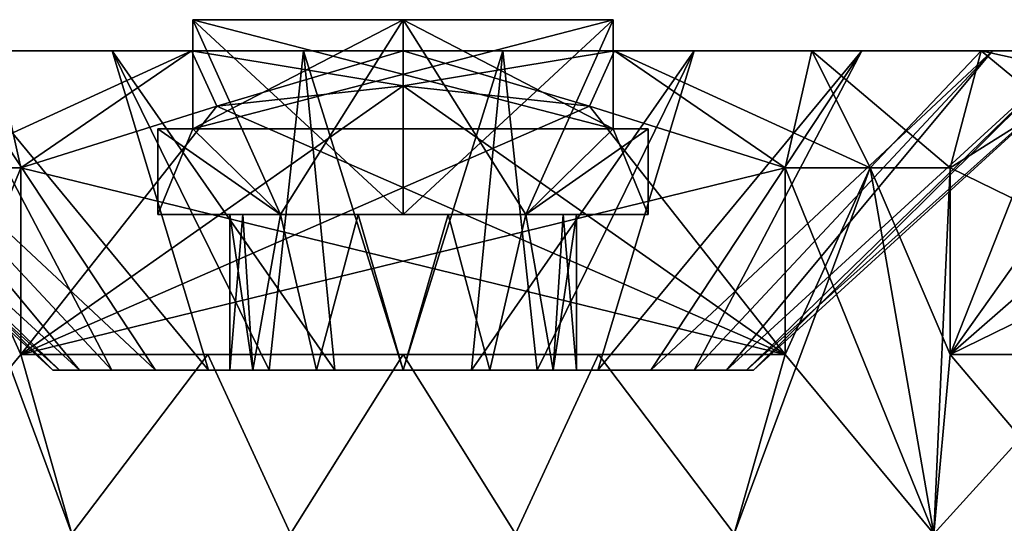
# Model space of a CAD drawing. Extents: x -265 to 265, y 0 to 1307.
# Tile 296 of 356: x -254.93 to -242.28, y 1300.14 to 1306.6. Entities that reach past the tile are written whole.
import ezdxf

# ---------------------------------------------------------------- set-up
doc = ezdxf.new("R2010")
doc.units = 0
doc.header["$LTSCALE"] = 81.481481
for name, color, linetype in [('155', 7, 'CONTINUOUS'), ('156', 7, 'CONTINUOUS'), ('157', 7, 'CONTINUOUS'), ('158', 7, 'CONTINUOUS'), ('159', 7, 'CONTINUOUS'), ('164', 7, 'CONTINUOUS'), ('165', 7, 'CONTINUOUS'), ('166', 7, 'CONTINUOUS'), ('167', 7, 'CONTINUOUS'), ('168', 7, 'CONTINUOUS'), ('169', 7, 'CONTINUOUS'), ('170', 7, 'CONTINUOUS'), ('171', 7, 'CONTINUOUS'), ('172', 7, 'CONTINUOUS'), ('173', 7, 'CONTINUOUS'), ('174', 7, 'CONTINUOUS'), ('175', 7, 'CONTINUOUS'), ('176', 7, 'CONTINUOUS'), ('177', 7, 'CONTINUOUS'), ('178', 7, 'CONTINUOUS'), ('179', 7, 'CONTINUOUS'), ('180', 7, 'CONTINUOUS'), ('183', 7, 'CONTINUOUS'), ('184', 7, 'CONTINUOUS')]:
    doc.layers.add(name, color=color, linetype=linetype)

msp = doc.modelspace()

# ---------------------------------------------------------------- linework, layer by layer
at = {"layer": '155', "color": 7, "linetype": 'CONTINUOUS'}
for points in [[(-256.817, 1300, 9.876), (-254.255, 1300, 11.22), (-256, 1304.7, 10.392), (-256.817, 1300, 9.876)], [(-256, 1304.7, 10.392), (-254.255, 1300, 11.22), (-254.909, 1302.3, 10.95), (-256, 1304.7, 10.392)], [(-254.909, 1304.7, 10.95), (-256, 1304.7, 10.392), (-254.909, 1302.3, 10.95), (-254.909, 1304.7, 10.95)], [(-245.091, 1302.3, 10.95), (-243.183, 1300, 9.876), (-245.091, 1304.7, 10.95), (-245.091, 1302.3, 10.95)], [(-245.091, 1304.7, 10.95), (-243.183, 1300, 9.876), (-244, 1304.7, 10.392), (-245.091, 1304.7, 10.95)], [(-244, 1304.7, 10.392), (-243.183, 1300, 9.876), (-242.971, 1302.3, 9.726), (-244, 1304.7, 10.392)], [(-242.971, 1304.7, 9.726), (-244, 1304.7, 10.392), (-242.971, 1302.3, 9.726), (-242.971, 1304.7, 9.726)], [(-254.909, 1302.3, 10.95), (-254.255, 1300, 11.22), (-252.51, 1302.3, 11.735), (-254.909, 1302.3, 10.95)], [(-254.255, 1300, 11.22), (-251.446, 1300, 11.913), (-252.51, 1302.3, 11.735), (-254.255, 1300, 11.22)], [(-252.51, 1302.3, 11.735), (-251.446, 1300, 11.913), (-250, 1302.3, 12), (-252.51, 1302.3, 11.735)], [(-251.446, 1300, 11.913), (-248.554, 1300, 11.913), (-250, 1302.3, 12), (-251.446, 1300, 11.913)], [(-250, 1302.3, 12), (-248.554, 1300, 11.913), (-247.49, 1302.3, 11.735), (-250, 1302.3, 12)], [(-248.554, 1300, 11.913), (-245.745, 1300, 11.22), (-247.49, 1302.3, 11.735), (-248.554, 1300, 11.913)], [(-247.49, 1302.3, 11.735), (-245.745, 1300, 11.22), (-245.091, 1302.3, 10.95), (-247.49, 1302.3, 11.735)], [(-245.745, 1300, 11.22), (-243.183, 1300, 9.876), (-245.091, 1302.3, 10.95), (-245.745, 1300, 11.22)], [(-243.183, 1300, 9.876), (-241.018, 1300, 7.957), (-242.971, 1302.3, 9.726), (-243.183, 1300, 9.876)], [(-242.971, 1302.3, 9.726), (-241.018, 1300, 7.957), (-241.092, 1302.3, 8.04), (-242.971, 1302.3, 9.726)]]:
    msp.add_3dface(points, dxfattribs=at)
at = {"layer": '156', "color": 7, "linetype": 'CONTINUOUS'}
for points in [[(-253.739, 1306.2, 8.187), (-255.894, 1306.2, 6.802), (-257.425, 1306.2, 7.425), (-253.739, 1306.2, 8.187)], [(-255.25, 1306.2, 9.093), (-253.739, 1306.2, 8.187), (-257.425, 1306.2, 7.425), (-255.25, 1306.2, 9.093)], [(-255.894, 1306.2, -6.802), (-253.739, 1306.2, -8.187), (-257.425, 1306.2, -7.425), (-255.894, 1306.2, -6.802)], [(-253.739, 1306.2, -8.187), (-251.281, 1306.2, -8.908), (-257.425, 1306.2, -7.425), (-253.739, 1306.2, -8.187)], [(-257.425, 1306.2, -7.425), (-251.281, 1306.2, -8.908), (-255.25, 1306.2, -9.093), (-257.425, 1306.2, -7.425)], [(-248.719, 1306.2, 8.908), (-251.281, 1306.2, 8.908), (-255.25, 1306.2, 9.093), (-248.719, 1306.2, 8.908)], [(-244.75, 1306.2, 9.093), (-248.719, 1306.2, 8.908), (-255.25, 1306.2, 9.093), (-244.75, 1306.2, 9.093)], [(-251.281, 1306.2, 8.908), (-253.739, 1306.2, 8.187), (-255.25, 1306.2, 9.093), (-251.281, 1306.2, 8.908)], [(-255.25, 1306.2, -9.093), (-251.281, 1306.2, -8.908), (-244.75, 1306.2, -9.093), (-255.25, 1306.2, -9.093)], [(-252.718, 1306.2, 10.142), (-244.75, 1306.2, 9.093), (-255.25, 1306.2, 9.093), (-252.718, 1306.2, 10.142)], [(-252.718, 1306.2, -10.142), (-255.25, 1306.2, -9.093), (-247.282, 1306.2, -10.142), (-252.718, 1306.2, -10.142)], [(-247.282, 1306.2, -10.142), (-255.25, 1306.2, -9.093), (-244.75, 1306.2, -9.093), (-247.282, 1306.2, -10.142)], [(-247.282, 1306.2, 10.142), (-244.75, 1306.2, 9.093), (-252.718, 1306.2, 10.142), (-247.282, 1306.2, 10.142)], [(-250, 1306.2, 10.5), (-247.282, 1306.2, 10.142), (-252.718, 1306.2, 10.142), (-250, 1306.2, 10.5)], [(-250, 1306.2, -10.5), (-252.718, 1306.2, -10.142), (-247.282, 1306.2, -10.142), (-250, 1306.2, -10.5)], [(-251.281, 1306.2, -8.908), (-248.719, 1306.2, -8.908), (-244.75, 1306.2, -9.093), (-251.281, 1306.2, -8.908)], [(-246.261, 1306.2, 8.187), (-248.719, 1306.2, 8.908), (-242.575, 1306.2, 7.425), (-246.261, 1306.2, 8.187)], [(-242.575, 1306.2, 7.425), (-248.719, 1306.2, 8.908), (-244.75, 1306.2, 9.093), (-242.575, 1306.2, 7.425)], [(-248.719, 1306.2, -8.908), (-246.261, 1306.2, -8.187), (-244.75, 1306.2, -9.093), (-248.719, 1306.2, -8.908)], [(-244.106, 1306.2, 6.802), (-246.261, 1306.2, 8.187), (-242.575, 1306.2, 7.425), (-244.106, 1306.2, 6.802)], [(-246.261, 1306.2, -8.187), (-244.106, 1306.2, -6.802), (-242.575, 1306.2, -7.425), (-246.261, 1306.2, -8.187)], [(-244.75, 1306.2, -9.093), (-246.261, 1306.2, -8.187), (-242.575, 1306.2, -7.425), (-244.75, 1306.2, -9.093)], [(-242.429, 1306.2, 4.866), (-244.106, 1306.2, 6.802), (-240.907, 1306.2, 5.25), (-242.429, 1306.2, 4.866)], [(-240.907, 1306.2, 5.25), (-244.106, 1306.2, 6.802), (-242.575, 1306.2, 7.425), (-240.907, 1306.2, 5.25)], [(-244.106, 1306.2, -6.802), (-242.429, 1306.2, -4.866), (-240.907, 1306.2, -5.25), (-244.106, 1306.2, -6.802)], [(-242.575, 1306.2, -7.425), (-244.106, 1306.2, -6.802), (-240.907, 1306.2, -5.25), (-242.575, 1306.2, -7.425)], [(-241.365, 1306.2, 2.535), (-242.429, 1306.2, 4.866), (-239.858, 1306.2, 2.718), (-241.365, 1306.2, 2.535)], [(-239.858, 1306.2, 2.718), (-242.429, 1306.2, 4.866), (-240.907, 1306.2, 5.25), (-239.858, 1306.2, 2.718)], [(-242.429, 1306.2, -4.866), (-241.365, 1306.2, -2.535), (-239.858, 1306.2, -2.718), (-242.429, 1306.2, -4.866)], [(-240.907, 1306.2, -5.25), (-242.429, 1306.2, -4.866), (-239.858, 1306.2, -2.718), (-240.907, 1306.2, -5.25)]]:
    msp.add_3dface(points, dxfattribs=at)
at = {"layer": '157', "color": 7, "linetype": 'CONTINUOUS'}
for points in [[(-259, 1306.2), (-258.635, 1306.2, 2.535), (-254.5, 1302.1), (-259, 1306.2)], [(-258.635, 1306.2, 2.535), (-257.571, 1306.2, 4.866), (-254.157, 1302.1, 1.722), (-258.635, 1306.2, 2.535)], [(-254.5, 1302.1), (-258.635, 1306.2, 2.535), (-254.414, 1302.1, 0.878), (-254.5, 1302.1)], [(-254.414, 1302.1, 0.878), (-258.635, 1306.2, 2.535), (-254.157, 1302.1, 1.722), (-254.414, 1302.1, 0.878)], [(-257.571, 1306.2, 4.866), (-255.894, 1306.2, 6.802), (-253.741, 1302.1, 2.5), (-257.571, 1306.2, 4.866)], [(-254.157, 1302.1, 1.722), (-257.571, 1306.2, 4.866), (-253.741, 1302.1, 2.5), (-254.157, 1302.1, 1.722)], [(-255.894, 1306.2, 6.802), (-253.739, 1306.2, 8.187), (-252.5, 1302.1, 3.741), (-255.894, 1306.2, 6.802)], [(-253.741, 1302.1, 2.5), (-255.894, 1306.2, 6.802), (-253.182, 1302.1, 3.182), (-253.741, 1302.1, 2.5)], [(-253.182, 1302.1, 3.182), (-255.894, 1306.2, 6.802), (-252.5, 1302.1, 3.741), (-253.182, 1302.1, 3.182)], [(-253.739, 1306.2, 8.187), (-251.281, 1306.2, 8.908), (-251.722, 1302.1, 4.157), (-253.739, 1306.2, 8.187)], [(-252.5, 1302.1, 3.741), (-253.739, 1306.2, 8.187), (-251.722, 1302.1, 4.157), (-252.5, 1302.1, 3.741)], [(-251.722, 1302.1, 4.157), (-251.281, 1306.2, 8.908), (-250.878, 1302.1, 4.414), (-251.722, 1302.1, 4.157)], [(-251.281, 1306.2, 8.908), (-248.719, 1306.2, 8.908), (-250, 1302.1, 4.5), (-251.281, 1306.2, 8.908)], [(-250.878, 1302.1, 4.414), (-251.281, 1306.2, 8.908), (-250, 1302.1, 4.5), (-250.878, 1302.1, 4.414)], [(-250, 1302.1, 4.5), (-248.719, 1306.2, 8.908), (-249.122, 1302.1, 4.414), (-250, 1302.1, 4.5)], [(-248.719, 1306.2, 8.908), (-246.261, 1306.2, 8.187), (-249.122, 1302.1, 4.414), (-248.719, 1306.2, 8.908)], [(-249.122, 1302.1, 4.414), (-246.261, 1306.2, 8.187), (-248.278, 1302.1, 4.157), (-249.122, 1302.1, 4.414)], [(-248.278, 1302.1, 4.157), (-246.261, 1306.2, 8.187), (-247.5, 1302.1, 3.741), (-248.278, 1302.1, 4.157)], [(-246.261, 1306.2, 8.187), (-244.106, 1306.2, 6.802), (-247.5, 1302.1, 3.741), (-246.261, 1306.2, 8.187)], [(-247.5, 1302.1, 3.741), (-244.106, 1306.2, 6.802), (-246.818, 1302.1, 3.182), (-247.5, 1302.1, 3.741)], [(-244.106, 1306.2, 6.802), (-242.429, 1306.2, 4.866), (-246.818, 1302.1, 3.182), (-244.106, 1306.2, 6.802)], [(-246.818, 1302.1, 3.182), (-242.429, 1306.2, 4.866), (-246.259, 1302.1, 2.5), (-246.818, 1302.1, 3.182)], [(-246.259, 1302.1, 2.5), (-242.429, 1306.2, 4.866), (-245.843, 1302.1, 1.722), (-246.259, 1302.1, 2.5)], [(-242.429, 1306.2, 4.866), (-241.365, 1306.2, 2.535), (-245.843, 1302.1, 1.722), (-242.429, 1306.2, 4.866)], [(-245.843, 1302.1, 1.722), (-241.365, 1306.2, 2.535), (-245.586, 1302.1, 0.878), (-245.843, 1302.1, 1.722)], [(-241.365, 1306.2, 2.535), (-241, 1306.2), (-245.586, 1302.1, 0.878), (-241.365, 1306.2, 2.535)], [(-245.586, 1302.1, 0.878), (-241, 1306.2), (-245.5, 1302.1), (-245.586, 1302.1, 0.878)]]:
    msp.add_3dface(points, dxfattribs=at)
at = {"layer": '158', "color": 7, "linetype": 'CONTINUOUS'}
for points in [[(-254.5, 1302.1), (-254.414, 1302.1, 0.878), (-252.227, 1302.1), (-254.5, 1302.1)], [(-254.414, 1302.1, -0.878), (-254.5, 1302.1), (-251.929, 1302.1, -1.114), (-254.414, 1302.1, -0.878)], [(-251.929, 1302.1, -1.114), (-254.5, 1302.1), (-252.227, 1302.1), (-251.929, 1302.1, -1.114)], [(-254.414, 1302.1, 0.878), (-254.157, 1302.1, 1.722), (-251.929, 1302.1, 1.114), (-254.414, 1302.1, 0.878)], [(-252.227, 1302.1), (-254.414, 1302.1, 0.878), (-251.929, 1302.1, 1.114), (-252.227, 1302.1)], [(-254.157, 1302.1, -1.722), (-254.414, 1302.1, -0.878), (-251.929, 1302.1, -1.114), (-254.157, 1302.1, -1.722)], [(-254.157, 1302.1, 1.722), (-253.741, 1302.1, 2.5), (-251.114, 1302.1, 1.929), (-254.157, 1302.1, 1.722)], [(-251.929, 1302.1, 1.114), (-254.157, 1302.1, 1.722), (-251.114, 1302.1, 1.929), (-251.929, 1302.1, 1.114)], [(-253.741, 1302.1, -2.5), (-254.157, 1302.1, -1.722), (-250, 1302.1, -2.227), (-253.741, 1302.1, -2.5)], [(-250, 1302.1, -2.227), (-254.157, 1302.1, -1.722), (-251.114, 1302.1, -1.929), (-250, 1302.1, -2.227)], [(-251.114, 1302.1, -1.929), (-254.157, 1302.1, -1.722), (-251.929, 1302.1, -1.114), (-251.114, 1302.1, -1.929)], [(-253.741, 1302.1, 2.5), (-253.182, 1302.1, 3.182), (-246.259, 1302.1, 2.5), (-253.741, 1302.1, 2.5)], [(-253.741, 1302.1, 2.5), (-246.259, 1302.1, 2.5), (-250, 1302.1, 2.227), (-253.741, 1302.1, 2.5)], [(-251.114, 1302.1, 1.929), (-253.741, 1302.1, 2.5), (-250, 1302.1, 2.227), (-251.114, 1302.1, 1.929)], [(-246.259, 1302.1, -2.5), (-246.818, 1302.1, -3.182), (-253.741, 1302.1, -2.5), (-246.259, 1302.1, -2.5)], [(-246.259, 1302.1, -2.5), (-253.741, 1302.1, -2.5), (-250, 1302.1, -2.227), (-246.259, 1302.1, -2.5)], [(-246.818, 1302.1, -3.182), (-253.182, 1302.1, -3.182), (-253.741, 1302.1, -2.5), (-246.818, 1302.1, -3.182)], [(-253.182, 1302.1, 3.182), (-252.5, 1302.1, 3.741), (-246.818, 1302.1, 3.182), (-253.182, 1302.1, 3.182)], [(-253.182, 1302.1, 3.182), (-246.818, 1302.1, 3.182), (-246.259, 1302.1, 2.5), (-253.182, 1302.1, 3.182)], [(-246.818, 1302.1, -3.182), (-247.5, 1302.1, -3.741), (-253.182, 1302.1, -3.182), (-246.818, 1302.1, -3.182)], [(-247.5, 1302.1, -3.741), (-252.5, 1302.1, -3.741), (-253.182, 1302.1, -3.182), (-247.5, 1302.1, -3.741)], [(-252.5, 1302.1, 3.741), (-251.722, 1302.1, 4.157), (-247.5, 1302.1, 3.741), (-252.5, 1302.1, 3.741)], [(-252.5, 1302.1, 3.741), (-247.5, 1302.1, 3.741), (-246.818, 1302.1, 3.182), (-252.5, 1302.1, 3.741)], [(-247.5, 1302.1, -3.741), (-248.278, 1302.1, -4.157), (-252.5, 1302.1, -3.741), (-247.5, 1302.1, -3.741)], [(-248.278, 1302.1, -4.157), (-251.722, 1302.1, -4.157), (-252.5, 1302.1, -3.741), (-248.278, 1302.1, -4.157)], [(-251.722, 1302.1, 4.157), (-250.878, 1302.1, 4.414), (-248.278, 1302.1, 4.157), (-251.722, 1302.1, 4.157)], [(-251.722, 1302.1, 4.157), (-248.278, 1302.1, 4.157), (-247.5, 1302.1, 3.741), (-251.722, 1302.1, 4.157)], [(-248.278, 1302.1, -4.157), (-249.122, 1302.1, -4.414), (-251.722, 1302.1, -4.157), (-248.278, 1302.1, -4.157)], [(-249.122, 1302.1, -4.414), (-250.878, 1302.1, -4.414), (-251.722, 1302.1, -4.157), (-249.122, 1302.1, -4.414)], [(-250.878, 1302.1, 4.414), (-250, 1302.1, 4.5), (-249.122, 1302.1, 4.414), (-250.878, 1302.1, 4.414)], [(-250.878, 1302.1, 4.414), (-249.122, 1302.1, 4.414), (-248.278, 1302.1, 4.157), (-250.878, 1302.1, 4.414)], [(-249.122, 1302.1, -4.414), (-250, 1302.1, -4.5), (-250.878, 1302.1, -4.414), (-249.122, 1302.1, -4.414)], [(-246.259, 1302.1, 2.5), (-245.843, 1302.1, 1.722), (-250, 1302.1, 2.227), (-246.259, 1302.1, 2.5)], [(-250, 1302.1, 2.227), (-245.843, 1302.1, 1.722), (-248.886, 1302.1, 1.929), (-250, 1302.1, 2.227)], [(-248.886, 1302.1, -1.929), (-246.259, 1302.1, -2.5), (-250, 1302.1, -2.227), (-248.886, 1302.1, -1.929)], [(-248.886, 1302.1, 1.929), (-245.843, 1302.1, 1.722), (-248.071, 1302.1, 1.114), (-248.886, 1302.1, 1.929)], [(-245.843, 1302.1, -1.722), (-246.259, 1302.1, -2.5), (-248.886, 1302.1, -1.929), (-245.843, 1302.1, -1.722)], [(-248.071, 1302.1, -1.114), (-245.843, 1302.1, -1.722), (-248.886, 1302.1, -1.929), (-248.071, 1302.1, -1.114)], [(-245.843, 1302.1, 1.722), (-245.586, 1302.1, 0.878), (-248.071, 1302.1, 1.114), (-245.843, 1302.1, 1.722)], [(-245.586, 1302.1, 0.878), (-245.5, 1302.1), (-248.071, 1302.1, 1.114), (-245.586, 1302.1, 0.878)], [(-245.5, 1302.1), (-247.773, 1302.1), (-248.071, 1302.1, 1.114), (-245.5, 1302.1)], [(-245.586, 1302.1, -0.878), (-245.843, 1302.1, -1.722), (-248.071, 1302.1, -1.114), (-245.586, 1302.1, -0.878)], [(-247.773, 1302.1), (-245.586, 1302.1, -0.878), (-248.071, 1302.1, -1.114), (-247.773, 1302.1)], [(-245.5, 1302.1), (-245.586, 1302.1, -0.878), (-247.773, 1302.1), (-245.5, 1302.1)]]:
    msp.add_3dface(points, dxfattribs=at)
at = {"layer": '159', "color": 7, "linetype": 'CONTINUOUS'}
for points in [[(-250, 1306.6, 3.15), (-247.3, 1306.6, 0.45), (-252.7, 1306.6, 0.45), (-250, 1306.6, 3.15)], [(-252.7, 1306.6, -0.45), (-247.3, 1306.6, -0.45), (-250, 1306.6, -3.15), (-252.7, 1306.6, -0.45)]]:
    msp.add_3dface(points, dxfattribs=at)
at = {"layer": '164', "color": 7, "linetype": 'CONTINUOUS'}
for points in [[(-254.909, 1302.3, -10.95), (-256.817, 1300, -9.876), (-254.909, 1304.7, -10.95), (-254.909, 1302.3, -10.95)], [(-254.909, 1304.7, -10.95), (-256.817, 1300, -9.876), (-256, 1304.7, -10.392), (-254.909, 1304.7, -10.95)], [(-243.183, 1300, -9.876), (-245.745, 1300, -11.22), (-244, 1304.7, -10.392), (-243.183, 1300, -9.876)], [(-244, 1304.7, -10.392), (-245.745, 1300, -11.22), (-245.091, 1302.3, -10.95), (-244, 1304.7, -10.392)], [(-245.091, 1304.7, -10.95), (-244, 1304.7, -10.392), (-245.091, 1302.3, -10.95), (-245.091, 1304.7, -10.95)], [(-242.971, 1304.7, -9.726), (-243.183, 1300, -9.876), (-244, 1304.7, -10.392), (-242.971, 1304.7, -9.726)], [(-242.971, 1302.3, -9.726), (-243.183, 1300, -9.876), (-242.971, 1304.7, -9.726), (-242.971, 1302.3, -9.726)], [(-254.255, 1300, -11.22), (-256.817, 1300, -9.876), (-254.909, 1302.3, -10.95), (-254.255, 1300, -11.22)], [(-252.51, 1302.3, -11.735), (-254.255, 1300, -11.22), (-254.909, 1302.3, -10.95), (-252.51, 1302.3, -11.735)], [(-251.446, 1300, -11.913), (-254.255, 1300, -11.22), (-252.51, 1302.3, -11.735), (-251.446, 1300, -11.913)], [(-250, 1302.3, -12), (-251.446, 1300, -11.913), (-252.51, 1302.3, -11.735), (-250, 1302.3, -12)], [(-248.554, 1300, -11.913), (-251.446, 1300, -11.913), (-250, 1302.3, -12), (-248.554, 1300, -11.913)], [(-247.49, 1302.3, -11.735), (-248.554, 1300, -11.913), (-250, 1302.3, -12), (-247.49, 1302.3, -11.735)], [(-245.745, 1300, -11.22), (-248.554, 1300, -11.913), (-247.49, 1302.3, -11.735), (-245.745, 1300, -11.22)], [(-245.091, 1302.3, -10.95), (-245.745, 1300, -11.22), (-247.49, 1302.3, -11.735), (-245.091, 1302.3, -10.95)], [(-241.018, 1300, -7.957), (-243.183, 1300, -9.876), (-241.092, 1302.3, -8.04), (-241.018, 1300, -7.957)], [(-241.092, 1302.3, -8.04), (-243.183, 1300, -9.876), (-242.971, 1302.3, -9.726), (-241.092, 1302.3, -8.04)]]:
    msp.add_3dface(points, dxfattribs=at)
at = {"layer": '165', "color": 7, "linetype": 'CONTINUOUS'}
for points in [[(-259, 1306.2), (-254.5, 1302.1), (-254.414, 1302.1, -0.878), (-259, 1306.2)], [(-259, 1306.2), (-254.414, 1302.1, -0.878), (-258.635, 1306.2, -2.535), (-259, 1306.2)], [(-254.414, 1302.1, -0.878), (-254.157, 1302.1, -1.722), (-258.635, 1306.2, -2.535), (-254.414, 1302.1, -0.878)], [(-258.635, 1306.2, -2.535), (-254.157, 1302.1, -1.722), (-257.571, 1306.2, -4.866), (-258.635, 1306.2, -2.535)], [(-253.741, 1302.1, -2.5), (-253.182, 1302.1, -3.182), (-257.571, 1306.2, -4.866), (-253.741, 1302.1, -2.5)], [(-257.571, 1306.2, -4.866), (-253.182, 1302.1, -3.182), (-255.894, 1306.2, -6.802), (-257.571, 1306.2, -4.866)], [(-254.157, 1302.1, -1.722), (-253.741, 1302.1, -2.5), (-257.571, 1306.2, -4.866), (-254.157, 1302.1, -1.722)], [(-253.182, 1302.1, -3.182), (-252.5, 1302.1, -3.741), (-255.894, 1306.2, -6.802), (-253.182, 1302.1, -3.182)], [(-255.894, 1306.2, -6.802), (-252.5, 1302.1, -3.741), (-253.739, 1306.2, -8.187), (-255.894, 1306.2, -6.802)], [(-251.722, 1302.1, -4.157), (-250.878, 1302.1, -4.414), (-253.739, 1306.2, -8.187), (-251.722, 1302.1, -4.157)], [(-253.739, 1306.2, -8.187), (-250.878, 1302.1, -4.414), (-251.281, 1306.2, -8.908), (-253.739, 1306.2, -8.187)], [(-252.5, 1302.1, -3.741), (-251.722, 1302.1, -4.157), (-253.739, 1306.2, -8.187), (-252.5, 1302.1, -3.741)], [(-250.878, 1302.1, -4.414), (-250, 1302.1, -4.5), (-251.281, 1306.2, -8.908), (-250.878, 1302.1, -4.414)], [(-251.281, 1306.2, -8.908), (-250, 1302.1, -4.5), (-248.719, 1306.2, -8.908), (-251.281, 1306.2, -8.908)], [(-250, 1302.1, -4.5), (-249.122, 1302.1, -4.414), (-248.719, 1306.2, -8.908), (-250, 1302.1, -4.5)], [(-249.122, 1302.1, -4.414), (-248.278, 1302.1, -4.157), (-248.719, 1306.2, -8.908), (-249.122, 1302.1, -4.414)], [(-248.719, 1306.2, -8.908), (-248.278, 1302.1, -4.157), (-246.261, 1306.2, -8.187), (-248.719, 1306.2, -8.908)], [(-248.278, 1302.1, -4.157), (-247.5, 1302.1, -3.741), (-246.261, 1306.2, -8.187), (-248.278, 1302.1, -4.157)], [(-247.5, 1302.1, -3.741), (-246.818, 1302.1, -3.182), (-244.106, 1306.2, -6.802), (-247.5, 1302.1, -3.741)], [(-246.261, 1306.2, -8.187), (-247.5, 1302.1, -3.741), (-244.106, 1306.2, -6.802), (-246.261, 1306.2, -8.187)], [(-246.818, 1302.1, -3.182), (-246.259, 1302.1, -2.5), (-244.106, 1306.2, -6.802), (-246.818, 1302.1, -3.182)], [(-246.259, 1302.1, -2.5), (-245.843, 1302.1, -1.722), (-242.429, 1306.2, -4.866), (-246.259, 1302.1, -2.5)], [(-244.106, 1306.2, -6.802), (-246.259, 1302.1, -2.5), (-242.429, 1306.2, -4.866), (-244.106, 1306.2, -6.802)], [(-245.843, 1302.1, -1.722), (-245.586, 1302.1, -0.878), (-241.365, 1306.2, -2.535), (-245.843, 1302.1, -1.722)], [(-242.429, 1306.2, -4.866), (-245.843, 1302.1, -1.722), (-241.365, 1306.2, -2.535), (-242.429, 1306.2, -4.866)], [(-245.586, 1302.1, -0.878), (-245.5, 1302.1), (-241.365, 1306.2, -2.535), (-245.586, 1302.1, -0.878)], [(-245.5, 1302.1), (-241, 1306.2), (-241.365, 1306.2, -2.535), (-245.5, 1302.1)]]:
    msp.add_3dface(points, dxfattribs=at)
at = {"layer": '166', "color": 7, "linetype": 'CONTINUOUS'}
for points in [[(-250, 1306.6, -3.15), (-247.3, 1306.6, -0.45), (-250, 1304.1, -3.15), (-250, 1306.6, -3.15)], [(-250, 1304.1, -3.15), (-247.3, 1306.6, -0.45), (-248.425, 1304.1, -1.575), (-250, 1304.1, -3.15)], [(-247.3, 1306.6, -0.45), (-247.3, 1305.2, -0.45), (-248.425, 1304.1, -1.575), (-247.3, 1306.6, -0.45)], [(-248.425, 1304.1, -1.575), (-247.3, 1305.2, -0.45), (-246.85, 1305.2), (-248.425, 1304.1, -1.575)], [(-246.85, 1304.1), (-248.425, 1304.1, -1.575), (-246.85, 1305.2), (-246.85, 1304.1)]]:
    msp.add_3dface(points, dxfattribs=at)
at = {"layer": '167', "color": 7, "linetype": 'CONTINUOUS'}
for points in [[(-247.3, 1306.6, 0.45), (-250, 1306.6, 3.15), (-247.3, 1305.2, 0.45), (-247.3, 1306.6, 0.45)], [(-247.3, 1305.2, 0.45), (-250, 1306.6, 3.15), (-248.425, 1304.1, 1.575), (-247.3, 1305.2, 0.45)], [(-248.425, 1304.1, 1.575), (-250, 1306.6, 3.15), (-250, 1304.1, 3.15), (-248.425, 1304.1, 1.575)], [(-246.85, 1304.1), (-247.3, 1305.2, 0.45), (-248.425, 1304.1, 1.575), (-246.85, 1304.1)], [(-246.85, 1304.1), (-246.85, 1305.2), (-247.3, 1305.2, 0.45), (-246.85, 1304.1)]]:
    msp.add_3dface(points, dxfattribs=at)
at = {"layer": '168', "color": 7, "linetype": 'CONTINUOUS'}
for points in [[(-250, 1306.6, 3.15), (-252.7, 1306.6, 0.45), (-250, 1304.1, 3.15), (-250, 1306.6, 3.15)], [(-250, 1304.1, 3.15), (-252.7, 1306.6, 0.45), (-251.575, 1304.1, 1.575), (-250, 1304.1, 3.15)], [(-252.7, 1306.6, 0.45), (-252.7, 1305.2, 0.45), (-251.575, 1304.1, 1.575), (-252.7, 1306.6, 0.45)], [(-251.575, 1304.1, 1.575), (-252.7, 1305.2, 0.45), (-253.15, 1305.2), (-251.575, 1304.1, 1.575)], [(-253.15, 1304.1), (-251.575, 1304.1, 1.575), (-253.15, 1305.2), (-253.15, 1304.1)]]:
    msp.add_3dface(points, dxfattribs=at)
at = {"layer": '169', "color": 7, "linetype": 'CONTINUOUS'}
for points in [[(-252.7, 1306.6, -0.45), (-250, 1306.6, -3.15), (-252.7, 1305.2, -0.45), (-252.7, 1306.6, -0.45)], [(-252.7, 1305.2, -0.45), (-250, 1306.6, -3.15), (-251.575, 1304.1, -1.575), (-252.7, 1305.2, -0.45)], [(-250, 1306.6, -3.15), (-250, 1304.1, -3.15), (-251.575, 1304.1, -1.575), (-250, 1306.6, -3.15)], [(-253.15, 1304.1), (-253.15, 1305.2), (-252.7, 1305.2, -0.45), (-253.15, 1304.1)], [(-253.15, 1304.1), (-252.7, 1305.2, -0.45), (-251.575, 1304.1, -1.575), (-253.15, 1304.1)]]:
    msp.add_3dface(points, dxfattribs=at)
at = {"layer": '170', "color": 7, "linetype": 'CONTINUOUS'}
for points in [[(-251.575, 1304.1, 1.575), (-253.15, 1304.1), (-252.058, 1304.1, 0.853), (-251.575, 1304.1, 1.575)], [(-253.15, 1304.1), (-251.575, 1304.1, -1.575), (-252.058, 1304.1, -0.853), (-253.15, 1304.1)], [(-252.058, 1304.1, 0.853), (-253.15, 1304.1), (-252.227, 1304.1), (-252.058, 1304.1, 0.853)], [(-252.227, 1304.1), (-253.15, 1304.1), (-252.058, 1304.1, -0.853), (-252.227, 1304.1)], [(-251.575, 1304.1, -1.575), (-250, 1304.1, -3.15), (-250.577, 1304.1, -2.151), (-251.575, 1304.1, -1.575)], [(-250, 1304.1, 3.15), (-251.575, 1304.1, 1.575), (-250.577, 1304.1, 2.151), (-250, 1304.1, 3.15)], [(-250.577, 1304.1, -2.151), (-250, 1304.1, -3.15), (-249.423, 1304.1, -2.151), (-250.577, 1304.1, -2.151)], [(-249.423, 1304.1, 2.151), (-250, 1304.1, 3.15), (-250.577, 1304.1, 2.151), (-249.423, 1304.1, 2.151)], [(-250, 1304.1, -3.15), (-248.425, 1304.1, -1.575), (-249.423, 1304.1, -2.151), (-250, 1304.1, -3.15)], [(-248.425, 1304.1, 1.575), (-250, 1304.1, 3.15), (-249.423, 1304.1, 2.151), (-248.425, 1304.1, 1.575)], [(-248.425, 1304.1, -1.575), (-246.85, 1304.1), (-247.942, 1304.1, -0.853), (-248.425, 1304.1, -1.575)], [(-246.85, 1304.1), (-248.425, 1304.1, 1.575), (-247.942, 1304.1, 0.853), (-246.85, 1304.1)], [(-247.942, 1304.1, -0.853), (-246.85, 1304.1), (-247.773, 1304.1), (-247.942, 1304.1, -0.853)], [(-247.773, 1304.1), (-246.85, 1304.1), (-247.942, 1304.1, 0.853), (-247.773, 1304.1)]]:
    msp.add_3dface(points, dxfattribs=at)
at = {"layer": '171', "color": 7, "linetype": 'CONTINUOUS'}
for points in [[(-252.227, 1302.1), (-251.929, 1302.1, 1.114), (-252.227, 1304.1), (-252.227, 1302.1)], [(-251.929, 1302.1, 1.114), (-252.058, 1304.1, 0.853), (-252.227, 1304.1), (-251.929, 1302.1, 1.114)], [(-251.929, 1302.1, 1.114), (-251.575, 1304.1, 1.575), (-252.058, 1304.1, 0.853), (-251.929, 1302.1, 1.114)], [(-251.575, 1304.1, 1.575), (-251.929, 1302.1, 1.114), (-251.114, 1302.1, 1.929), (-251.575, 1304.1, 1.575)], [(-251.575, 1304.1, 1.575), (-251.114, 1302.1, 1.929), (-250.577, 1304.1, 2.151), (-251.575, 1304.1, 1.575)], [(-251.114, 1302.1, 1.929), (-250, 1302.1, 2.227), (-250.577, 1304.1, 2.151), (-251.114, 1302.1, 1.929)], [(-250, 1302.1, 2.227), (-249.423, 1304.1, 2.151), (-250.577, 1304.1, 2.151), (-250, 1302.1, 2.227)], [(-250, 1302.1, 2.227), (-248.886, 1302.1, 1.929), (-249.423, 1304.1, 2.151), (-250, 1302.1, 2.227)], [(-248.886, 1302.1, 1.929), (-248.425, 1304.1, 1.575), (-249.423, 1304.1, 2.151), (-248.886, 1302.1, 1.929)], [(-248.425, 1304.1, 1.575), (-248.886, 1302.1, 1.929), (-248.071, 1302.1, 1.114), (-248.425, 1304.1, 1.575)], [(-248.425, 1304.1, 1.575), (-248.071, 1302.1, 1.114), (-247.942, 1304.1, 0.853), (-248.425, 1304.1, 1.575)], [(-248.071, 1302.1, 1.114), (-247.773, 1302.1), (-247.942, 1304.1, 0.853), (-248.071, 1302.1, 1.114)], [(-247.773, 1302.1), (-247.773, 1304.1), (-247.942, 1304.1, 0.853), (-247.773, 1302.1)]]:
    msp.add_3dface(points, dxfattribs=at)
at = {"layer": '172', "color": 7, "linetype": 'CONTINUOUS'}
for points in [[(-251.929, 1302.1, -1.114), (-252.227, 1302.1), (-252.058, 1304.1, -0.853), (-251.929, 1302.1, -1.114)], [(-252.227, 1302.1), (-252.227, 1304.1), (-252.058, 1304.1, -0.853), (-252.227, 1302.1)], [(-251.575, 1304.1, -1.575), (-251.929, 1302.1, -1.114), (-252.058, 1304.1, -0.853), (-251.575, 1304.1, -1.575)], [(-251.575, 1304.1, -1.575), (-251.114, 1302.1, -1.929), (-251.929, 1302.1, -1.114), (-251.575, 1304.1, -1.575)], [(-251.114, 1302.1, -1.929), (-251.575, 1304.1, -1.575), (-250.577, 1304.1, -2.151), (-251.114, 1302.1, -1.929)], [(-250, 1302.1, -2.227), (-251.114, 1302.1, -1.929), (-250.577, 1304.1, -2.151), (-250, 1302.1, -2.227)], [(-250, 1302.1, -2.227), (-250.577, 1304.1, -2.151), (-249.423, 1304.1, -2.151), (-250, 1302.1, -2.227)], [(-248.886, 1302.1, -1.929), (-250, 1302.1, -2.227), (-249.423, 1304.1, -2.151), (-248.886, 1302.1, -1.929)], [(-248.425, 1304.1, -1.575), (-248.886, 1302.1, -1.929), (-249.423, 1304.1, -2.151), (-248.425, 1304.1, -1.575)], [(-248.425, 1304.1, -1.575), (-248.071, 1302.1, -1.114), (-248.886, 1302.1, -1.929), (-248.425, 1304.1, -1.575)], [(-248.071, 1302.1, -1.114), (-248.425, 1304.1, -1.575), (-247.942, 1304.1, -0.853), (-248.071, 1302.1, -1.114)], [(-247.773, 1302.1), (-248.071, 1302.1, -1.114), (-247.773, 1304.1), (-247.773, 1302.1)], [(-248.071, 1302.1, -1.114), (-247.942, 1304.1, -0.853), (-247.773, 1304.1), (-248.071, 1302.1, -1.114)]]:
    msp.add_3dface(points, dxfattribs=at)
at = {"layer": '173', "color": 7, "linetype": 'CONTINUOUS'}
for points in [[(-253.15, 1305.2), (-252.7, 1305.2, 0.45), (-252.7, 1305.2, -0.45), (-253.15, 1305.2)], [(-247.3, 1305.2, 0.45), (-247.3, 1305.2, -0.45), (-252.7, 1305.2, -0.45), (-247.3, 1305.2, 0.45)], [(-252.7, 1305.2, 0.45), (-247.3, 1305.2, 0.45), (-252.7, 1305.2, -0.45), (-252.7, 1305.2, 0.45)], [(-246.85, 1305.2), (-247.3, 1305.2, -0.45), (-247.3, 1305.2, 0.45), (-246.85, 1305.2)]]:
    msp.add_3dface(points, dxfattribs=at)
at = {"layer": '174', "color": 7, "linetype": 'CONTINUOUS'}
for points in [[(-252.7, 1306.6, 0.45), (-247.3, 1306.6, 0.45), (-252.7, 1305.2, 0.45), (-252.7, 1306.6, 0.45)], [(-247.3, 1306.6, 0.45), (-247.3, 1305.2, 0.45), (-252.7, 1305.2, 0.45), (-247.3, 1306.6, 0.45)]]:
    msp.add_3dface(points, dxfattribs=at)
at = {"layer": '175', "color": 7, "linetype": 'CONTINUOUS'}
for points in [[(-247.3, 1306.6, -0.45), (-252.7, 1306.6, -0.45), (-247.3, 1305.2, -0.45), (-247.3, 1306.6, -0.45)], [(-247.3, 1305.2, -0.45), (-252.7, 1306.6, -0.45), (-252.7, 1305.2, -0.45), (-247.3, 1305.2, -0.45)]]:
    msp.add_3dface(points, dxfattribs=at)
at = {"layer": '176', "color": 7, "linetype": 'CONTINUOUS'}
for points in [[(-254.909, 1302.3, 10.95), (-252.51, 1302.3, 11.735), (-245.091, 1302.3, 10.95), (-254.909, 1302.3, 10.95)], [(-245.091, 1302.3, -10.95), (-247.49, 1302.3, -11.735), (-254.909, 1302.3, -10.95), (-245.091, 1302.3, -10.95)], [(-247.49, 1302.3, -11.735), (-252.51, 1302.3, -11.735), (-254.909, 1302.3, -10.95), (-247.49, 1302.3, -11.735)], [(-252.51, 1302.3, 11.735), (-250, 1302.3, 12), (-247.49, 1302.3, 11.735), (-252.51, 1302.3, 11.735)], [(-252.51, 1302.3, 11.735), (-247.49, 1302.3, 11.735), (-245.091, 1302.3, 10.95), (-252.51, 1302.3, 11.735)], [(-247.49, 1302.3, -11.735), (-250, 1302.3, -12), (-252.51, 1302.3, -11.735), (-247.49, 1302.3, -11.735)], [(-242.971, 1302.3, 9.726), (-241.092, 1302.3, 8.04), (-239.607, 1302.3, 5.999), (-242.971, 1302.3, 9.726)], [(-242.971, 1302.3, 9.726), (-239.607, 1302.3, 5.999), (-238.582, 1302.3, 3.693), (-242.971, 1302.3, 9.726)], [(-242.971, 1302.3, 9.726), (-238.582, 1302.3, 3.693), (-238.063, 1302.3, 1.224), (-242.971, 1302.3, 9.726)], [(-238.063, 1302.3, -1.224), (-241.092, 1302.3, -8.04), (-242.971, 1302.3, -9.726), (-238.063, 1302.3, -1.224)]]:
    msp.add_3dface(points, dxfattribs=at)
at = {"layer": '177', "color": 7, "linetype": 'CONTINUOUS'}
for points in [[(-247.606, 1305.491, -10.95), (-254.909, 1302.3, -10.95), (-250, 1305.75, -10.95), (-247.606, 1305.491, -10.95)], [(-250, 1305.75, -10.95), (-254.909, 1302.3, -10.95), (-252.393, 1305.492, -10.95), (-250, 1305.75, -10.95)], [(-254.909, 1302.3, -10.95), (-254.909, 1304.7, -10.95), (-252.393, 1305.492, -10.95), (-254.909, 1302.3, -10.95)], [(-245.091, 1304.7, -10.95), (-254.909, 1302.3, -10.95), (-247.606, 1305.491, -10.95), (-245.091, 1304.7, -10.95)], [(-245.091, 1304.7, -10.95), (-245.091, 1302.3, -10.95), (-254.909, 1302.3, -10.95), (-245.091, 1304.7, -10.95)]]:
    msp.add_3dface(points, dxfattribs=at)
at = {"layer": '178', "color": 7, "linetype": 'CONTINUOUS'}
for points in [[(-239.32, 1305.491, -3.402), (-242.971, 1302.3, -9.726), (-240.517, 1305.75, -5.475), (-239.32, 1305.491, -3.402)], [(-240.517, 1305.75, -5.475), (-242.971, 1302.3, -9.726), (-241.714, 1305.492, -7.548), (-240.517, 1305.75, -5.475)], [(-242.971, 1302.3, -9.726), (-242.971, 1304.7, -9.726), (-241.714, 1305.492, -7.548), (-242.971, 1302.3, -9.726)], [(-238.063, 1304.7, -1.224), (-242.971, 1302.3, -9.726), (-239.32, 1305.491, -3.402), (-238.063, 1304.7, -1.224)], [(-238.063, 1304.7, -1.224), (-238.063, 1302.3, -1.224), (-242.971, 1302.3, -9.726), (-238.063, 1304.7, -1.224)]]:
    msp.add_3dface(points, dxfattribs=at)
at = {"layer": '179', "color": 7, "linetype": 'CONTINUOUS'}
for points in [[(-242.971, 1304.7, 9.726), (-238.063, 1302.3, 1.224), (-241.714, 1305.491, 7.548), (-242.971, 1304.7, 9.726)], [(-242.971, 1304.7, 9.726), (-242.971, 1302.3, 9.726), (-238.063, 1302.3, 1.224), (-242.971, 1304.7, 9.726)]]:
    msp.add_3dface(points, dxfattribs=at)
at = {"layer": '180', "color": 7, "linetype": 'CONTINUOUS'}
for points in [[(-252.394, 1305.491, 10.95), (-245.091, 1302.3, 10.95), (-250, 1305.75, 10.95), (-252.394, 1305.491, 10.95)], [(-250, 1305.75, 10.95), (-245.091, 1302.3, 10.95), (-247.607, 1305.492, 10.95), (-250, 1305.75, 10.95)], [(-254.909, 1304.7, 10.95), (-245.091, 1302.3, 10.95), (-252.394, 1305.491, 10.95), (-254.909, 1304.7, 10.95)], [(-245.091, 1302.3, 10.95), (-245.091, 1304.7, 10.95), (-247.607, 1305.492, 10.95), (-245.091, 1302.3, 10.95)], [(-254.909, 1304.7, 10.95), (-254.909, 1302.3, 10.95), (-245.091, 1302.3, 10.95), (-254.909, 1304.7, 10.95)]]:
    msp.add_3dface(points, dxfattribs=at)
at = {"layer": '183', "color": 7, "linetype": 'CONTINUOUS'}
for points in [[(-256, 1304.7, 10.392), (-254.909, 1304.7, 10.95), (-255.25, 1306.2, 9.093), (-256, 1304.7, 10.392)], [(-254.909, 1304.7, 10.95), (-252.718, 1306.2, 10.142), (-255.25, 1306.2, 9.093), (-254.909, 1304.7, 10.95)], [(-252.718, 1306.2, 10.142), (-254.909, 1304.7, 10.95), (-252.394, 1305.491, 10.95), (-252.718, 1306.2, 10.142)], [(-250, 1306.2, 10.5), (-252.718, 1306.2, 10.142), (-250, 1305.75, 10.95), (-250, 1306.2, 10.5)], [(-252.718, 1306.2, 10.142), (-252.394, 1305.491, 10.95), (-250, 1305.75, 10.95), (-252.718, 1306.2, 10.142)], [(-247.282, 1306.2, 10.142), (-250, 1306.2, 10.5), (-247.607, 1305.492, 10.95), (-247.282, 1306.2, 10.142)], [(-250, 1306.2, 10.5), (-250, 1305.75, 10.95), (-247.607, 1305.492, 10.95), (-250, 1306.2, 10.5)], [(-245.091, 1304.7, 10.95), (-247.282, 1306.2, 10.142), (-247.607, 1305.492, 10.95), (-245.091, 1304.7, 10.95)], [(-245.091, 1304.7, 10.95), (-244, 1304.7, 10.392), (-247.282, 1306.2, 10.142), (-245.091, 1304.7, 10.95)], [(-244, 1304.7, 10.392), (-244.75, 1306.2, 9.093), (-247.282, 1306.2, 10.142), (-244, 1304.7, 10.392)], [(-244, 1304.7, 10.392), (-242.971, 1304.7, 9.726), (-244.75, 1306.2, 9.093), (-244, 1304.7, 10.392)], [(-242.971, 1304.7, 9.726), (-242.575, 1306.2, 7.425), (-244.75, 1306.2, 9.093), (-242.971, 1304.7, 9.726)], [(-242.575, 1306.2, 7.425), (-242.971, 1304.7, 9.726), (-241.714, 1305.491, 7.548), (-242.575, 1306.2, 7.425)], [(-240.907, 1306.2, 5.25), (-242.575, 1306.2, 7.425), (-240.517, 1305.75, 5.475), (-240.907, 1306.2, 5.25)], [(-242.575, 1306.2, 7.425), (-241.714, 1305.491, 7.548), (-240.517, 1305.75, 5.475), (-242.575, 1306.2, 7.425)]]:
    msp.add_3dface(points, dxfattribs=at)
at = {"layer": '184', "color": 7, "linetype": 'CONTINUOUS'}
for points in [[(-254.909, 1304.7, -10.95), (-256, 1304.7, -10.392), (-252.718, 1306.2, -10.142), (-254.909, 1304.7, -10.95)], [(-256, 1304.7, -10.392), (-255.25, 1306.2, -9.093), (-252.718, 1306.2, -10.142), (-256, 1304.7, -10.392)], [(-254.909, 1304.7, -10.95), (-252.718, 1306.2, -10.142), (-252.393, 1305.492, -10.95), (-254.909, 1304.7, -10.95)], [(-252.718, 1306.2, -10.142), (-250, 1306.2, -10.5), (-252.393, 1305.492, -10.95), (-252.718, 1306.2, -10.142)], [(-250, 1306.2, -10.5), (-250, 1305.75, -10.95), (-252.393, 1305.492, -10.95), (-250, 1306.2, -10.5)], [(-250, 1306.2, -10.5), (-247.282, 1306.2, -10.142), (-250, 1305.75, -10.95), (-250, 1306.2, -10.5)], [(-247.282, 1306.2, -10.142), (-247.606, 1305.491, -10.95), (-250, 1305.75, -10.95), (-247.282, 1306.2, -10.142)], [(-247.282, 1306.2, -10.142), (-245.091, 1304.7, -10.95), (-247.606, 1305.491, -10.95), (-247.282, 1306.2, -10.142)], [(-245.091, 1304.7, -10.95), (-247.282, 1306.2, -10.142), (-244.75, 1306.2, -9.093), (-245.091, 1304.7, -10.95)], [(-244, 1304.7, -10.392), (-245.091, 1304.7, -10.95), (-244.75, 1306.2, -9.093), (-244, 1304.7, -10.392)], [(-244, 1304.7, -10.392), (-244.75, 1306.2, -9.093), (-242.575, 1306.2, -7.425), (-244, 1304.7, -10.392)], [(-242.971, 1304.7, -9.726), (-244, 1304.7, -10.392), (-242.575, 1306.2, -7.425), (-242.971, 1304.7, -9.726)], [(-242.971, 1304.7, -9.726), (-242.575, 1306.2, -7.425), (-241.714, 1305.492, -7.548), (-242.971, 1304.7, -9.726)], [(-242.575, 1306.2, -7.425), (-240.907, 1306.2, -5.25), (-241.714, 1305.492, -7.548), (-242.575, 1306.2, -7.425)]]:
    msp.add_3dface(points, dxfattribs=at)

doc.saveas('drawing.dxf')
